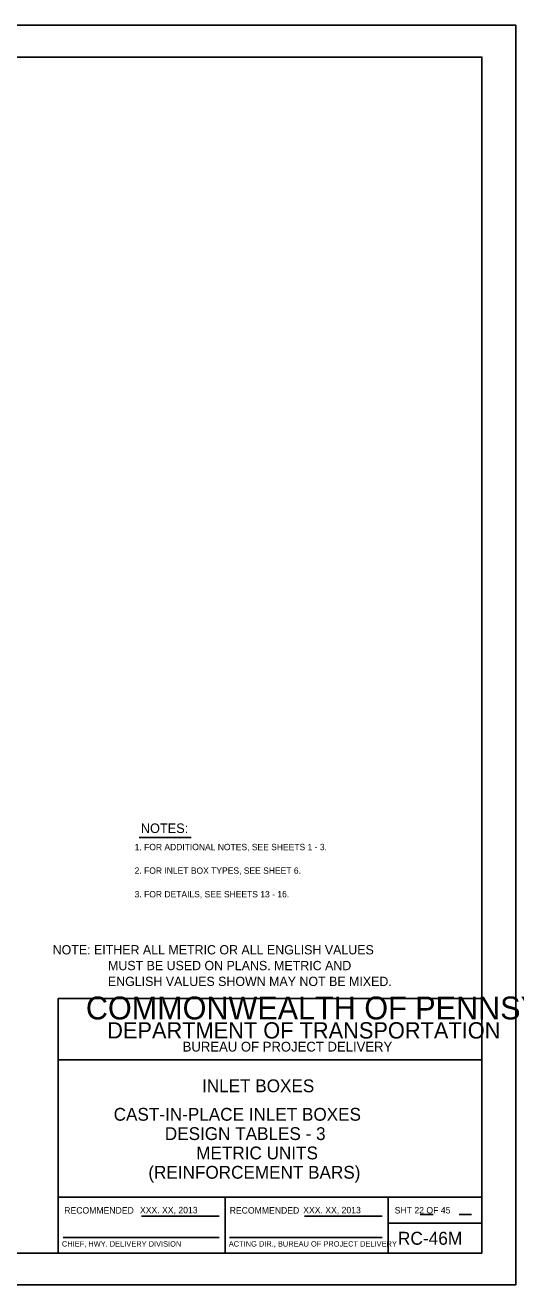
# Model space of a CAD drawing. Extents: x -6420 to 49575, y -4552 to 11624.
# Drawn here: x 42184 to 42943, y 3829 to 5777 of the extents above; entities that cross this region are included whole.
import ezdxf

# ---------------------------------------------------------------- set-up
doc = ezdxf.new("R2010")
doc.units = 0
doc.layers.add('1', color=7, linetype='Continuous')
doc.layers.add('4', color=7, linetype='Continuous')

msp = doc.modelspace()

# ---------------------------------------------------------------- linework, layer by layer
at = {"layer": '1'}
for p, q in [((42360, 4520.7), (42440.4, 4520.7)), ((42795.2, 3937.5), (42815.3, 3937.5)), ((42855.6, 3937.5), (42874.4, 3937.5)), ((42363.5, 3934.9), (42483.9, 3934.9)), ((42616.1, 3934.9), (42736.5, 3934.9)), ((42242.3, 3901.8), (42483.9, 3901.8)), ((42500, 3901.8), (42736.5, 3901.8))]:
    msp.add_line(p, q, dxfattribs=at)
msp.add_lwpolyline([(42890.7, 3877.8), (42890.7, 5728.2), (40311.9, 5728.2), (40311.9, 3877.8), (42890.7, 3877.8), (42890.7, 3964.3), (42234.5, 3964.3), (42234.5, 4176.5), (42890.7, 4176.5), (42890.7, 4271.5), (42234.5, 4271.5), (42234.5, 3877.8), (42493, 3877.8), (42493, 3964.3), (42493, 3877.8), (42745.6, 3877.8), (42745.6, 3964.3), (42745.6, 3923.9), (42890.7, 3923.9)], dxfattribs=at)
at = {"layer": '4'}
msp.add_lwpolyline([(40184, 5777.4), (42943.2, 5777.4), (42943.2, 3828.6), (40184, 3828.6)], close=True, dxfattribs=at)

# ---------------------------------------------------------------- texts
at = {"layer": '1'}
for s, height, p in [('NOTES:', 14.76, (42362.6, 4527.6)), (' 1. FOR ADDITIONAL NOTES, SEE SHEETS 1 - 3.', 9.843, (42349.4, 4501)), (' 2. FOR INLET BOX TYPES, SEE SHEET 6.', 9.843, (42349.4, 4464.5)), (' 3. FOR DETAILS, SEE SHEETS 13 - 16.', 9.843, (42349.4, 4428)), ('NOTE: EITHER ALL METRIC OR ALL ENGLISH VALUES', 14.354, (42226.2, 4339.8)), ('MUST BE USED ON PLANS. METRIC AND', 14.354, (42311.9, 4315.4)), ('ENGLISH VALUES SHOWN MAY NOT BE MIXED.', 14.354, (42311.7, 4290.9)), ('COMMONWEALTH OF PENNSYLVANIA', 35.379, (42277.6, 4239.2)), ('DEPARTMENT OF TRANSPORTATION', 25.211, (42310.6, 4209.7)), ('BUREAU OF PROJECT DELIVERY', 15.164, (42427.4, 4189.5)), ('INLET BOXES', 19.816, (42457.4, 4126.6)), ('CAST-IN-PLACE INLET BOXES', 19.816, (42320.6, 4082.5)), ('DESIGN TABLES - 3', 19.816, (42399.8, 4052.6)), ('METRIC UNITS', 19.816, (42448.4, 4022.7)), ('(REINFORCEMENT BARS)', 19.816, (42374.3, 3992.8)), ('RECOMMENDED', 10, (42244.1, 3938.8)), ('XXX. XX, 2013', 10, (42361.3, 3939.2)), ('RECOMMENDED', 10, (42500.2, 3938.8)), ('XXX. XX, 2013', 10, (42614, 3939.2)), ('SHT 22 OF 45', 10, (42755.7, 3939)), ('RC-46M', 20, (42760.7, 3890.6)), ('CHIEF, HWY. DELIVERY DIVISION', 8.333, (42240.5, 3887.8)), ('ACTING DIR., BUREAU OF PROJECT DELIVERY', 8.333, (42498.8, 3887.8))]:
    msp.add_text(s, height=height, dxfattribs=at).set_placement(p)

doc.saveas('drawing.dxf')
